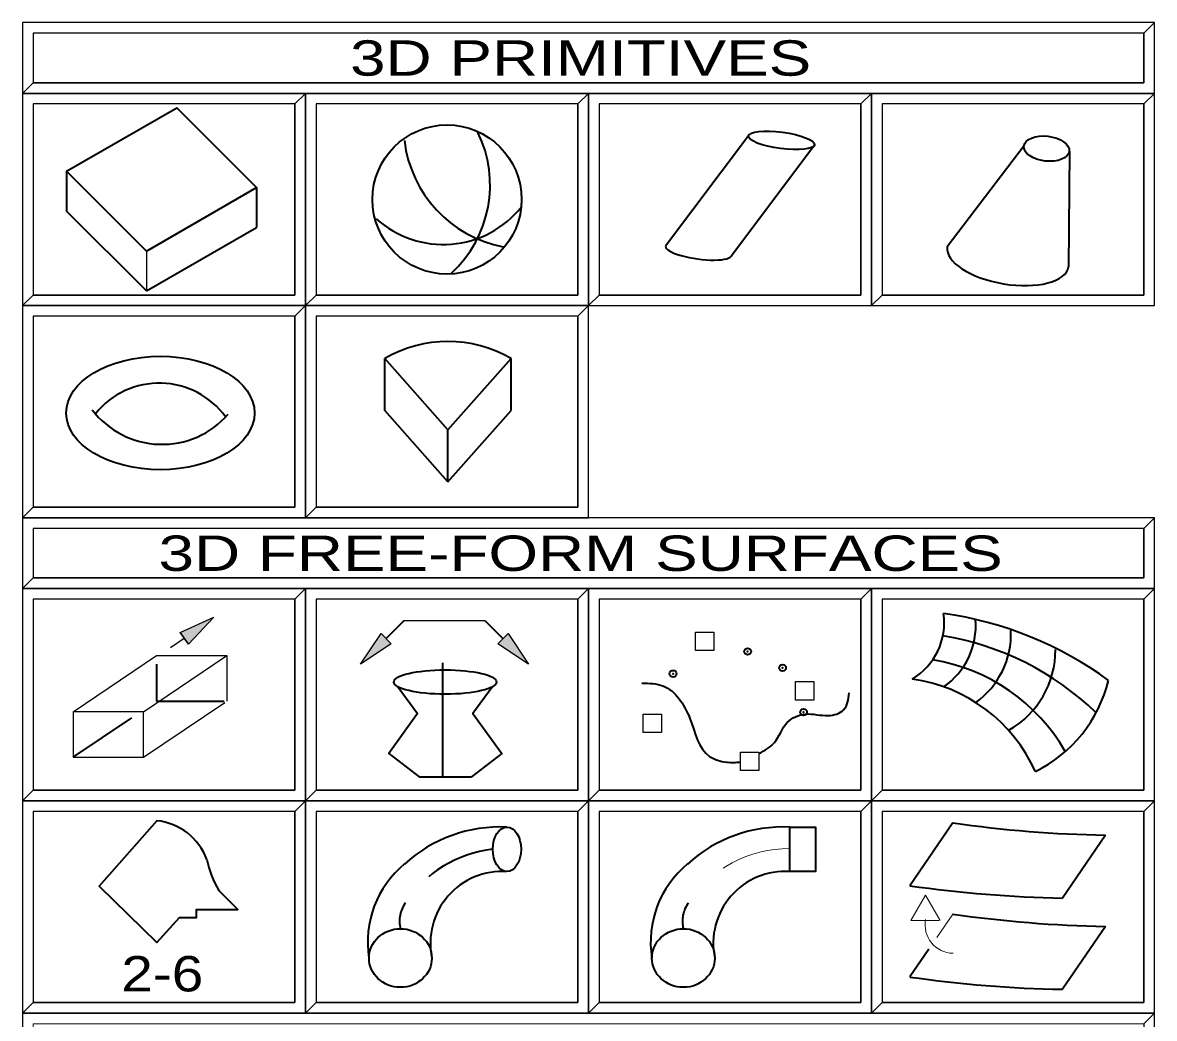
# Model space of a CAD drawing. Extents: x 95906.8 to 95923.6, y 90964.8 to 90972.8.
# Drawn here: x 95914.53 to 95916.13, y 90968.254 to 90969.662 of the extents above; entities that cross this region are included whole.
import ezdxf
from ezdxf.enums import TextEntityAlignment as Align

# ---------------------------------------------------------------- set-up
doc = ezdxf.new("R2010")
doc.units = 0
doc.header["$LTSCALE"] = 0.019
doc.header["$PDMODE"] = 32
doc.header["$PDSIZE"] = 0.0095
doc.linetypes.add('MEDIUM_DASHED', pattern=[4.5, 3, -1.5])
for name, color, linetype, lineweight in [('1', 7, 'Continuous', 25), ('11', 7, 'Continuous', 25), ('17', 7, 'Continuous', 25), ('2', 7, 'Continuous', 13), ('3', 7, 'Continuous', 25), ('6', 7, 'Continuous', 35), ('7', 7, 'Continuous', 35)]:
    doc.layers.add(name, color=color, linetype=linetype, lineweight=lineweight)

msp = doc.modelspace()

# ---------------------------------------------------------------- hatches: boundary and pattern name
at = {"layer": '6'}
for points in [[(95914.7526, 90968.7998), (95914.8002, 90968.8212), (95914.7644, 90968.7832)], [(95915.0509, 90968.7838), (95915.0075, 90968.7548), (95915.0365, 90968.7982)], [(95915.216, 90968.7982), (95915.245, 90968.7548), (95915.2016, 90968.7838)]]:
    msp.add_hatch(color=256, dxfattribs=at).paths.add_polyline_path(points)

# ---------------------------------------------------------------- linework, layer by layer
at = {"layer": '1'}
for points in [[(95914.5298, 90969.5617), (95916.1298, 90969.5617), (95916.1298, 90969.6617), (95914.5298, 90969.6617)], [(95914.5298, 90969.2617), (95914.9298, 90969.2617), (95914.9298, 90969.5617), (95914.5298, 90969.5617)], [(95914.9298, 90969.2617), (95915.3298, 90969.2617), (95915.3298, 90969.5617), (95914.9298, 90969.5617)], [(95915.3298, 90969.2617), (95915.7298, 90969.2617), (95915.7298, 90969.5617), (95915.3298, 90969.5617)], [(95915.7298, 90969.2617), (95916.1298, 90969.2617), (95916.1298, 90969.5617), (95915.7298, 90969.5617)], [(95914.5298, 90968.9617), (95914.9298, 90968.9617), (95914.9298, 90969.2617), (95914.5298, 90969.2617)], [(95914.9298, 90968.9617), (95915.3298, 90968.9617), (95915.3298, 90969.2617), (95914.9298, 90969.2617)], [(95914.5298, 90968.8617), (95916.1298, 90968.8617), (95916.1298, 90968.9617), (95914.5298, 90968.9617)], [(95914.5298, 90968.5617), (95914.9298, 90968.5617), (95914.9298, 90968.8617), (95914.5298, 90968.8617)], [(95914.9298, 90968.5617), (95915.3298, 90968.5617), (95915.3298, 90968.8617), (95914.9298, 90968.8617)], [(95915.3298, 90968.5617), (95915.7298, 90968.5617), (95915.7298, 90968.8617), (95915.3298, 90968.8617)], [(95915.7298, 90968.5617), (95916.1298, 90968.5617), (95916.1298, 90968.8617), (95915.7298, 90968.8617)], [(95914.5298, 90968.2617), (95914.9298, 90968.2617), (95914.9298, 90968.5617), (95914.5298, 90968.5617)], [(95914.9298, 90968.2617), (95915.3298, 90968.2617), (95915.3298, 90968.5617), (95914.9298, 90968.5617)], [(95915.3298, 90968.2617), (95915.7298, 90968.2617), (95915.7298, 90968.5617), (95915.3298, 90968.5617)], [(95915.7298, 90968.2617), (95916.1298, 90968.2617), (95916.1298, 90968.5617), (95915.7298, 90968.5617)], [(95914.5298, 90968.1617), (95916.1298, 90968.1617), (95916.1298, 90968.2617), (95914.5298, 90968.2617)]]:
    msp.add_lwpolyline(points, close=True, dxfattribs=at)
at = {"layer": '11'}
for points in [[(95914.5448, 90969.2767), (95914.9148, 90969.2767), (95914.9148, 90969.5467), (95914.5448, 90969.5467)], [(95914.9448, 90969.2767), (95915.3148, 90969.2767), (95915.3148, 90969.5467), (95914.9448, 90969.5467)], [(95915.3448, 90969.2767), (95915.7148, 90969.2767), (95915.7148, 90969.5467), (95915.3448, 90969.5467)], [(95915.7448, 90969.2767), (95916.1148, 90969.2767), (95916.1148, 90969.5467), (95915.7448, 90969.5467)], [(95914.5448, 90968.9767), (95914.9148, 90968.9767), (95914.9148, 90969.2467), (95914.5448, 90969.2467)], [(95914.9448, 90968.9767), (95915.3148, 90968.9767), (95915.3148, 90969.2467), (95914.9448, 90969.2467)], [(95914.5448, 90968.5767), (95914.9148, 90968.5767), (95914.9148, 90968.8467), (95914.5448, 90968.8467)], [(95914.9448, 90968.5767), (95915.3148, 90968.5767), (95915.3148, 90968.8467), (95914.9448, 90968.8467)], [(95915.3448, 90968.5767), (95915.7148, 90968.5767), (95915.7148, 90968.8467), (95915.3448, 90968.8467)], [(95915.7448, 90968.5767), (95916.1148, 90968.5767), (95916.1148, 90968.8467), (95915.7448, 90968.8467)], [(95914.5448, 90968.2767), (95914.9148, 90968.2767), (95914.9148, 90968.5467), (95914.5448, 90968.5467)], [(95914.9448, 90968.2767), (95915.3148, 90968.2767), (95915.3148, 90968.5467), (95914.9448, 90968.5467)], [(95915.3448, 90968.2767), (95915.7148, 90968.2767), (95915.7148, 90968.5467), (95915.3448, 90968.5467)], [(95915.7448, 90968.2767), (95916.1148, 90968.2767), (95916.1148, 90968.5467), (95915.7448, 90968.5467)]]:
    msp.add_lwpolyline(points, close=True, dxfattribs=at)
at = {"layer": '17'}
for points in [[(95914.5448, 90969.5767), (95916.1148, 90969.5767), (95916.1148, 90969.6467), (95914.5448, 90969.6467)], [(95914.5448, 90968.8767), (95916.1148, 90968.8767), (95916.1148, 90968.9467), (95914.5448, 90968.9467)]]:
    msp.add_lwpolyline(points, close=True, dxfattribs=at)
at = {"layer": '2'}
for points in [[(95914.5298, 90969.6617), (95914.5298, 90969.5617), (95914.5448, 90969.5767), (95914.5448, 90969.6467), (95916.1148, 90969.6467), (95916.1298, 90969.6617)], [(95914.5298, 90969.5617), (95914.5298, 90969.2617), (95914.5448, 90969.2767), (95914.5448, 90969.5467), (95914.9148, 90969.5467), (95914.9298, 90969.5617)], [(95914.9298, 90969.5617), (95914.9298, 90969.2617), (95914.9448, 90969.2767), (95914.9448, 90969.5467), (95915.3148, 90969.5467), (95915.3298, 90969.5617)], [(95915.3298, 90969.5617), (95915.3298, 90969.2617), (95915.3448, 90969.2767), (95915.3448, 90969.5467), (95915.7148, 90969.5467), (95915.7298, 90969.5617)], [(95915.7298, 90969.5617), (95915.7298, 90969.2617), (95915.7448, 90969.2767), (95915.7448, 90969.5467), (95916.1148, 90969.5467), (95916.1298, 90969.5617)], [(95914.5298, 90969.2617), (95914.5298, 90968.9617), (95914.5448, 90968.9767), (95914.5448, 90969.2467), (95914.9148, 90969.2467), (95914.9298, 90969.2617)], [(95914.9298, 90969.2617), (95914.9298, 90968.9617), (95914.9448, 90968.9767), (95914.9448, 90969.2467), (95915.3148, 90969.2467), (95915.3298, 90969.2617)], [(95914.5298, 90968.9617), (95914.5298, 90968.8617), (95914.5448, 90968.8767), (95914.5448, 90968.9467), (95916.1148, 90968.9467), (95916.1298, 90968.9617)], [(95914.5298, 90968.8617), (95914.5298, 90968.5617), (95914.5448, 90968.5767), (95914.5448, 90968.8467), (95914.9148, 90968.8467), (95914.9298, 90968.8617)], [(95914.9298, 90968.8617), (95914.9298, 90968.5617), (95914.9448, 90968.5767), (95914.9448, 90968.8467), (95915.3148, 90968.8467), (95915.3298, 90968.8617)], [(95915.3298, 90968.8617), (95915.3298, 90968.5617), (95915.3448, 90968.5767), (95915.3448, 90968.8467), (95915.7148, 90968.8467), (95915.7298, 90968.8617)], [(95915.7298, 90968.8617), (95915.7298, 90968.5617), (95915.7448, 90968.5767), (95915.7448, 90968.8467), (95916.1148, 90968.8467), (95916.1298, 90968.8617)], [(95914.5298, 90968.5617), (95914.5298, 90968.2617), (95914.5448, 90968.2767), (95914.5448, 90968.5467), (95914.9148, 90968.5467), (95914.9298, 90968.5617)], [(95914.9298, 90968.5617), (95914.9298, 90968.2617), (95914.9448, 90968.2767), (95914.9448, 90968.5467), (95915.3148, 90968.5467), (95915.3298, 90968.5617)], [(95915.3298, 90968.5617), (95915.3298, 90968.2617), (95915.3448, 90968.2767), (95915.3448, 90968.5467), (95915.7148, 90968.5467), (95915.7298, 90968.5617)], [(95915.7298, 90968.5617), (95915.7298, 90968.2617), (95915.7448, 90968.2767), (95915.7448, 90968.5467), (95916.1148, 90968.5467), (95916.1298, 90968.5617)], [(95914.5298, 90968.2617), (95914.5298, 90968.1617), (95914.5448, 90968.1767), (95914.5448, 90968.2467), (95916.1148, 90968.2467), (95916.1298, 90968.2617)]]:
    msp.add_lwpolyline(points, close=True, dxfattribs=at)
at = {"layer": '3'}
for points in [[(95914.5298, 90969.5617), (95916.1298, 90969.5617), (95916.1298, 90969.6617), (95916.1148, 90969.6467), (95916.1148, 90969.5767), (95914.5448, 90969.5767)], [(95914.5298, 90969.2617), (95914.9298, 90969.2617), (95914.9298, 90969.5617), (95914.9148, 90969.5467), (95914.9148, 90969.2767), (95914.5448, 90969.2767)], [(95914.9298, 90969.2617), (95915.3298, 90969.2617), (95915.3298, 90969.5617), (95915.3148, 90969.5467), (95915.3148, 90969.2767), (95914.9448, 90969.2767)], [(95915.3298, 90969.2617), (95915.7298, 90969.2617), (95915.7298, 90969.5617), (95915.7148, 90969.5467), (95915.7148, 90969.2767), (95915.3448, 90969.2767)], [(95915.7298, 90969.2617), (95916.1298, 90969.2617), (95916.1298, 90969.5617), (95916.1148, 90969.5467), (95916.1148, 90969.2767), (95915.7448, 90969.2767)], [(95914.5298, 90968.9617), (95914.9298, 90968.9617), (95914.9298, 90969.2617), (95914.9148, 90969.2467), (95914.9148, 90968.9767), (95914.5448, 90968.9767)], [(95914.9298, 90968.9617), (95915.3298, 90968.9617), (95915.3298, 90969.2617), (95915.3148, 90969.2467), (95915.3148, 90968.9767), (95914.9448, 90968.9767)], [(95914.5298, 90968.8617), (95916.1298, 90968.8617), (95916.1298, 90968.9617), (95916.1148, 90968.9467), (95916.1148, 90968.8767), (95914.5448, 90968.8767)], [(95914.5298, 90968.5617), (95914.9298, 90968.5617), (95914.9298, 90968.8617), (95914.9148, 90968.8467), (95914.9148, 90968.5767), (95914.5448, 90968.5767)], [(95914.9298, 90968.5617), (95915.3298, 90968.5617), (95915.3298, 90968.8617), (95915.3148, 90968.8467), (95915.3148, 90968.5767), (95914.9448, 90968.5767)], [(95915.3298, 90968.5617), (95915.7298, 90968.5617), (95915.7298, 90968.8617), (95915.7148, 90968.8467), (95915.7148, 90968.5767), (95915.3448, 90968.5767)], [(95915.7298, 90968.5617), (95916.1298, 90968.5617), (95916.1298, 90968.8617), (95916.1148, 90968.8467), (95916.1148, 90968.5767), (95915.7448, 90968.5767)], [(95914.5298, 90968.2617), (95914.9298, 90968.2617), (95914.9298, 90968.5617), (95914.9148, 90968.5467), (95914.9148, 90968.2767), (95914.5448, 90968.2767)], [(95914.9298, 90968.2617), (95915.3298, 90968.2617), (95915.3298, 90968.5617), (95915.3148, 90968.5467), (95915.3148, 90968.2767), (95914.9448, 90968.2767)], [(95915.3298, 90968.2617), (95915.7298, 90968.2617), (95915.7298, 90968.5617), (95915.7148, 90968.5467), (95915.7148, 90968.2767), (95915.3448, 90968.2767)], [(95915.7298, 90968.2617), (95916.1298, 90968.2617), (95916.1298, 90968.5617), (95916.1148, 90968.5467), (95916.1148, 90968.2767), (95915.7448, 90968.2767)], [(95914.5298, 90968.1617), (95916.1298, 90968.1617), (95916.1298, 90968.2617), (95916.1148, 90968.2467), (95916.1148, 90968.1767), (95914.5448, 90968.1767)]]:
    msp.add_lwpolyline(points, close=True, dxfattribs=at)
at = {"layer": '6'}
for p, q in [((95915.5558, 90969.5016), (95915.4387, 90969.3456)), ((95915.5323, 90969.3331), (95915.6494, 90969.4891)), ((95915.9453, 90969.4873), (95915.8371, 90969.3446)), ((95916.0096, 90969.48), (95916.0085, 90969.3164)), ((95914.5919, 90969.4516), (95914.7048, 90969.3387)), ((95914.5919, 90969.4516), (95914.5919, 90969.3953)), ((95914.7048, 90969.3387), (95914.8605, 90969.4286)), ((95914.7048, 90969.2824), (95914.5919, 90969.3953)), ((95914.7048, 90969.2824), (95914.8605, 90969.3723)), ((95915.1311, 90969.0863), (95915.0419, 90969.187)), ((95915.0419, 90969.1133), (95915.0419, 90969.187)), ((95915.2203, 90969.1133), (95915.2203, 90969.187)), ((95915.1311, 90969.0126), (95915.0419, 90969.1133)), ((95915.1311, 90969.0126), (95915.2203, 90969.1133)), ((95915.0687, 90968.816), (95915.0437, 90968.791)), ((95915.1838, 90968.816), (95915.2088, 90968.791)), ((95915.1235, 90968.7566), (95915.1235, 90968.5971)), ((95915.845, 90968.5306), (95915.784, 90968.4417)), ((95916.0608, 90968.5131), (95915.9998, 90968.4243)), ((95916.0608, 90968.3842), (95915.9998, 90968.2953)), ((95915.811, 90968.3518), (95915.784, 90968.3128))]:
    msp.add_line(p, q, dxfattribs=at)
at = {"layer": '6', "lineweight": 25}
for p, q in [((95914.7048, 90969.3387), (95914.7048, 90969.2824)), ((95915.1838, 90968.816), (95915.0687, 90968.816)), ((95914.7641, 90968.7834), (95914.7524, 90968.8001)), ((95914.7389, 90968.7782), (95914.7582, 90968.7918)), ((95914.6013, 90968.6877), (95914.7192, 90968.7672)), ((95914.7007, 90968.6877), (95914.8187, 90968.7673)), ((95914.7007, 90968.6233), (95914.8158, 90968.7009))]:
    msp.add_line(p, q, dxfattribs=at)
at = {"layer": '6', "linetype": 'MEDIUM_DASHED'}
msp.add_line((95914.6013, 90968.6233), (95914.6901, 90968.6832), dxfattribs=at)
at = {"layer": '6', "lineweight": 13}
for p, q in [((95915.6145, 90968.4618), (95915.6505, 90968.4618)), ((95915.845, 90968.4015), (95915.8224, 90968.3687)), ((95915.7854, 90968.3924), (95915.825, 90968.3924))]:
    msp.add_line(p, q, dxfattribs=at)
at = {"layer": '6'}
for points in [[(95914.5919, 90969.4516), (95914.7476, 90969.5415), (95914.8605, 90969.4286), (95914.8605, 90969.3723)], [(95915.1311, 90969.0126), (95915.1311, 90969.0863), (95915.2203, 90969.187)], [(95915.0609, 90968.7224), (95915.0882, 90968.6853), (95915.0473, 90968.6288), (95915.0902, 90968.5956), (95915.1644, 90968.5956)], [(95915.1937, 90968.7224), (95915.1664, 90968.6853), (95915.2073, 90968.6288), (95915.1644, 90968.5956)], [(95914.7195, 90968.5336), (95914.6379, 90968.4409), (95914.7195, 90968.3616), (95914.7516, 90968.397), (95914.7756, 90968.397), (95914.7756, 90968.4079), (95914.8341, 90968.4079), (95914.8073, 90968.4348)]]:
    msp.add_lwpolyline(points, dxfattribs=at)
at = {"layer": '6', "lineweight": 25}
for points in [[(95914.7526, 90968.7998), (95914.8002, 90968.8212), (95914.7644, 90968.7832)], [(95915.481, 90968.8), (95915.507, 90968.8), (95915.507, 90968.774), (95915.481, 90968.774)], [(95915.0509, 90968.7838), (95915.0075, 90968.7548), (95915.0365, 90968.7982)], [(95915.216, 90968.7982), (95915.245, 90968.7548), (95915.2016, 90968.7838)], [(95915.6226, 90968.7302), (95915.6486, 90968.7302), (95915.6486, 90968.7042), (95915.6226, 90968.7042)], [(95914.6013, 90968.6233), (95914.7007, 90968.6233), (95914.7007, 90968.6877), (95914.6013, 90968.6877)], [(95915.4071, 90968.6843), (95915.4331, 90968.6843), (95915.4331, 90968.6583), (95915.4071, 90968.6583)], [(95915.5448, 90968.6304), (95915.5708, 90968.6304), (95915.5708, 90968.6044), (95915.5448, 90968.6044)]]:
    msp.add_lwpolyline(points, close=True, dxfattribs=at)
msp.add_lwpolyline([(95914.7192, 90968.7672), (95914.8187, 90968.7672), (95914.8187, 90968.7028), (95914.8187, 90968.7028)], dxfattribs=at)
at = {"layer": '6', "linetype": 'MEDIUM_DASHED'}
msp.add_lwpolyline([(95914.7192, 90968.755), (95914.7192, 90968.7028), (95914.8145, 90968.7028)], dxfattribs=at)
at = {"layer": '6'}
msp.add_lwpolyline([(95915.6145, 90968.5245), (95915.6505, 90968.5245), (95915.6505, 90968.4618), (95915.6145, 90968.4618)], close=True, dxfattribs=at)
at = {"layer": '6', "lineweight": 13}
msp.add_lwpolyline([(95915.8271, 90968.3924), (95915.8063, 90968.4284), (95915.7854, 90968.3924)], dxfattribs=at)
at = {"layer": '6'}
msp.add_circle((95915.1298, 90969.4117), 0.1054, dxfattribs=at)
for centre, radius, start, end in [((95915.0213, 90969.4321), 0.1694, 312.7535, 26.049), ((95915.2416, 90969.5151), 0.1732, 186.6935, 259.2749), ((95915.1245, 90969.4894), 0.1413, 227.8876, 321.4178), ((95915.1311, 90969.0325), 0.1784, 60, 119.9969), ((95914.7231, 90969.0361), 0.116, 36.0967, 140.8474), ((95914.7268, 90969.1897), 0.1241, 217.4186, 318.9458), ((95915.741, 90968.813), 0.0917, 300.3182, 8.4963), ((95915.7581, 90968.3096), 0.5222, 53.9871, 81.8992), ((95915.7728, 90968.8089), 0.1045, 304.4958, 4.9818), ((95915.8076, 90968.7977), 0.1195, 305.5164, 2.2558), ((95915.7654, 90968.3941), 0.4061, 46.01, 80.722), ((95915.8589, 90968.7751), 0.1311, 299.912, 0.1769), ((95915.7746, 90968.4997), 0.2644, 29.8659, 80.8902), ((95915.7562, 90968.5108), 0.2252, 24.1763, 82.0604), ((95915.8735, 90968.7798), 0.1975, 296.4877, 345.9828), ((95914.7109, 90968.4495), 0.0845, 20.2056, 84.1342), ((95916.0925, 90970.2554), 1.7425, 261.8343, 268.9564), ((95915.2046, 90968.3244), 0.2003, 87.1764, 132.3766), ((95915.6046, 90968.3244), 0.2003, 87.1764, 132.3766), ((95914.9382, 90968.5111), 0.1515, 192.3341, 210.2299), ((95915.1613, 90968.3618), 0.1437, 129.6749, 188.9392), ((95915.5613, 90968.3618), 0.1437, 129.6749, 188.9392), ((95915.2081, 90968.3601), 0.1019, 86.3899, 191.6709), ((95915.6081, 90968.3601), 0.1019, 86.3899, 191.6709), ((95916.0315, 90970.1665), 1.7425, 261.8343, 268.9564), ((95916.0925, 90970.1264), 1.7425, 261.8343, 268.9564), ((95916.0315, 90970.0375), 1.7425, 261.8343, 268.9564)]:
    msp.add_arc(centre, radius, start, end, dxfattribs=at)
at = {"layer": '6', "linetype": 'MEDIUM_DASHED'}
for centre, radius, start, end in [((95915.2134, 90968.3236), 0.1707, 96.3612, 146.6103), ((95915.1071, 90968.3916), 0.0445, 144.4452, 193.8419), ((95915.5071, 90968.3916), 0.0445, 144.4452, 193.8419)]:
    msp.add_arc(centre, radius, start, end, dxfattribs=at)
at = {"layer": '6', "linetype": 'MEDIUM_DASHED', "lineweight": 13}
msp.add_arc((95915.6134, 90968.3236), 0.1707, 89.6345, 146.6103, dxfattribs=at)
at = {"layer": '6', "lineweight": 13}
msp.add_arc((95915.8461, 90968.3867), 0.0405, 169.5588, 268.6398, dxfattribs=at)
at = {"layer": '6'}
for centre, major_axis, ratio in [((95915.6026, 90969.4953), (0.0468, -0.0063), 0.248221), ((95915.9774, 90969.4836), (-0.032, 0.0037), 0.546725), ((95914.7245, 90969.1099), (0.1331, 0), 0.603138), ((95915.1271, 90968.7296), (-0.0726, 0), 0.237033), ((95915.2145, 90968.4932), (0, 0.0314), 0.636715), ((95915.0639, 90968.3395), (0.0444, 0), 0.93307), ((95915.4639, 90968.3395), (0.0444, 0), 0.93307)]:
    msp.add_ellipse(centre, major_axis=major_axis, ratio=ratio, dxfattribs=at)
for centre, major_axis, ratio, start_param, end_param in [((95915.4855, 90969.3393), (0.0468, -0.0063), 0.248221, 3.144072, 6.285708), ((95915.9228, 90969.3305), (0.0857, -0.0141), 0.443071, 3.141508, 6.282887)]:
    msp.add_ellipse(centre, major_axis=major_axis, ratio=ratio, start_param=start_param, end_param=end_param, dxfattribs=at)
for points in [[(95915.4052, 90968.7281), (95915.4351, 90968.7242), (95915.473, 90968.6783), (95915.501, 90968.6244), (95915.5249, 90968.6164), (95915.5449, 90968.6164)], [(95915.5708, 90968.6284), (95915.5928, 90968.6443), (95915.6107, 90968.6723), (95915.6366, 90968.6843), (95915.6686, 90968.6823), (95915.6905, 90968.6902), (95915.6985, 90968.7142)]]:
    msp.add_spline(points, degree=3, dxfattribs=at)
for p in [(95915.5548, 90968.7727), (95915.6042, 90968.7496), (95915.4493, 90968.7414), (95915.6339, 90968.687)]:
    msp.add_point(p, dxfattribs=at)

# ---------------------------------------------------------------- texts
at = {"layer": '6', "width": 1.2}
msp.add_text('2-6', height=0.05, dxfattribs=at).set_placement((95914.6693, 90968.2923))
at = {"layer": '7', "width": 1.35}
for s, p in [('3D PRIMITIVES', (95915.3187, 90969.5867)), ('3D FREE-FORM SURFACES', (95915.3187, 90968.8867))]:
    msp.add_text(s, height=0.05, dxfattribs=at).set_placement(p, align=Align.CENTER)

doc.saveas('drawing.dxf')
